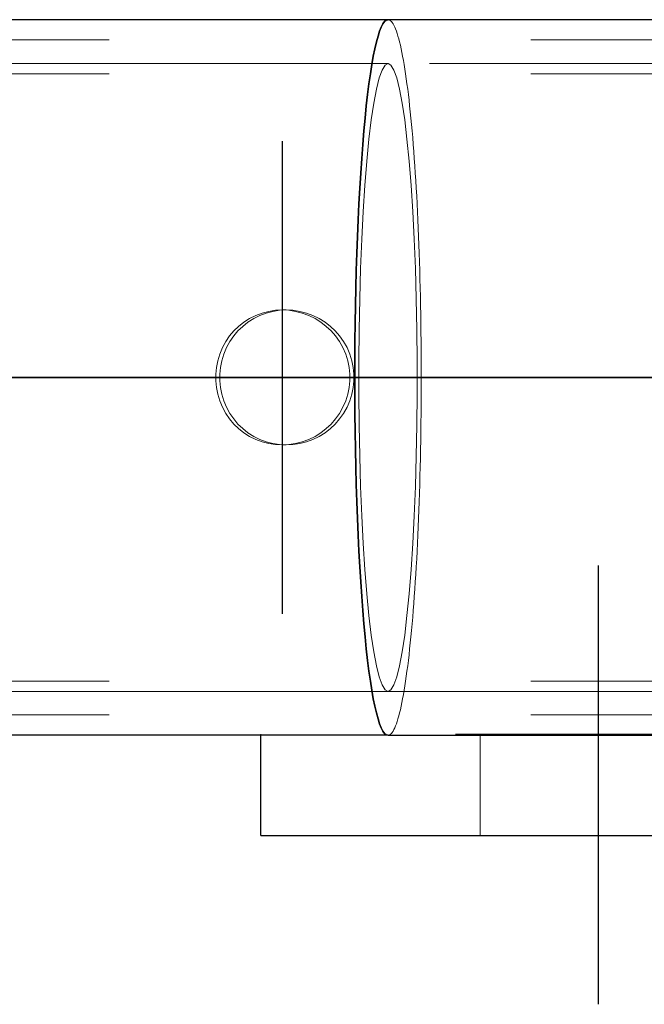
# Model space of a CAD drawing. Header units: millimetres. Extents: x -851 to 2, y 9346 to 10016.
# Tile 369 of 505: x -188.21 to -186.36, y 9391.81 to 9394.72. Entities that reach past the tile are written whole.
import ezdxf

# ---------------------------------------------------------------- set-up
doc = ezdxf.new("R2010")
doc.units = ezdxf.units.MM
doc.header["$LTSCALE"] = 10
doc.linetypes.add('HIDDEN', pattern=[0.375, 0.25, -0.125])
doc.linetypes.add('MITTE', pattern=[2, 1.25, -0.25, 0.25, -0.25])
for name, color, linetype, lineweight in [('PS_Hidden', 2, 'HIDDEN', 9), ('PS_Shape', 161, 'Continuous', 30), ('PS_SOLID', 7, 'Continuous', 30)]:
    doc.layers.add(name, color=color, linetype=linetype, lineweight=lineweight)
doc.layers.add('PS_Mid', color=5, linetype='MITTE')

# ---------------------------------------------------------------- blocks, each defined once
blk = doc.blocks.new('*X976')
at = {"layer": 'PS_Hidden', "color": 2, "linetype": 'HIDDEN'}
for p, q in [((-187.1132, 9394.7232), (-187.1157, 9394.7236)), ((-187.1157, 9394.7236), (-187.1157, 9394.7236)), ((-187.1157, 9394.7236), (-187.1132, 9394.7232)), ((-187.1107, 9394.7222), (-187.1132, 9394.7232)), ((-187.1132, 9394.7232), (-187.1107, 9394.7222)), ((-187.1082, 9394.7205), (-187.1107, 9394.7222)), ((-187.1107, 9394.7222), (-187.1082, 9394.7205)), ((-187.1057, 9394.7181), (-187.1082, 9394.7205)), ((-187.1082, 9394.7205), (-187.1057, 9394.7181)), ((-187.1033, 9394.7151), (-187.1057, 9394.7181)), ((-187.1057, 9394.7181), (-187.1033, 9394.7151)), ((-187.1008, 9394.7114), (-187.1033, 9394.7151)), ((-187.1033, 9394.7151), (-187.1008, 9394.7114)), ((-187.0983, 9394.7069), (-187.1008, 9394.7114)), ((-187.1008, 9394.7114), (-187.0983, 9394.7069)), ((-187.0959, 9394.7019), (-187.0983, 9394.7069)), ((-187.0983, 9394.7069), (-187.0959, 9394.7019)), ((-187.0934, 9394.6961), (-187.0959, 9394.7019)), ((-187.0959, 9394.7019), (-187.0934, 9394.6961)), ((-187.091, 9394.6897), (-187.0934, 9394.6961)), ((-187.0934, 9394.6961), (-187.091, 9394.6897)), ((-187.0886, 9394.6827), (-187.091, 9394.6897)), ((-187.091, 9394.6897), (-187.0886, 9394.6827)), ((-187.0862, 9394.675), (-187.0886, 9394.6827)), ((-187.0886, 9394.6827), (-187.0862, 9394.675)), ((-194.1924, 9394.6636), (-184.844, 9394.6636)), ((-187.0838, 9394.6666), (-187.0862, 9394.675)), ((-187.0862, 9394.675), (-187.0838, 9394.6666)), ((-187.0815, 9394.6576), (-187.0838, 9394.6666)), ((-187.0838, 9394.6666), (-187.0815, 9394.6576)), ((-187.0791, 9394.6479), (-187.0815, 9394.6576)), ((-187.0815, 9394.6576), (-187.0791, 9394.6479)), ((-187.0768, 9394.6377), (-187.0791, 9394.6479)), ((-187.0791, 9394.6479), (-187.0768, 9394.6377)), ((-187.0745, 9394.6268), (-187.0768, 9394.6377)), ((-187.0768, 9394.6377), (-187.0745, 9394.6268)), ((-187.0723, 9394.6152), (-187.0745, 9394.6268)), ((-187.0745, 9394.6268), (-187.0723, 9394.6152)), ((-187.1157, 9394.5936), (-423.9557, 9394.5936)), ((-187.1245, 9394.5888), (-187.1331, 9394.5745)), ((-187.1331, 9394.5745), (-187.1245, 9394.5888)), ((-187.1157, 9394.5936), (-187.1245, 9394.5888)), ((-187.1245, 9394.5888), (-187.1157, 9394.5936)), ((-187.107, 9394.5888), (-187.1157, 9394.5936)), ((-187.1157, 9394.5936), (-187.107, 9394.5888)), ((-184.4924, 9394.5936), (-187.1157, 9394.5936)), ((-187.0983, 9394.5745), (-187.107, 9394.5888)), ((-187.107, 9394.5888), (-187.0983, 9394.5745)), ((-187.0701, 9394.6031), (-187.0723, 9394.6152)), ((-187.0723, 9394.6152), (-187.0701, 9394.6031)), ((-187.0679, 9394.5904), (-187.0701, 9394.6031)), ((-187.0701, 9394.6031), (-187.0679, 9394.5904)), ((-187.0657, 9394.5771), (-187.0679, 9394.5904)), ((-187.0679, 9394.5904), (-187.0657, 9394.5771)), ((-194.1924, 9394.5636), (-185.0524, 9394.5636)), ((-187.1331, 9394.5745), (-187.1416, 9394.5509)), ((-187.1416, 9394.5509), (-187.1331, 9394.5745)), ((-187.0898, 9394.5509), (-187.0983, 9394.5745)), ((-187.0983, 9394.5745), (-187.0898, 9394.5509)), ((-187.0636, 9394.5631), (-187.0657, 9394.5771)), ((-187.0657, 9394.5771), (-187.0636, 9394.5631)), ((-187.0614, 9394.5486), (-187.0636, 9394.5631)), ((-187.0636, 9394.5631), (-187.0614, 9394.5486)), ((-187.1416, 9394.5509), (-187.1499, 9394.5182)), ((-187.1499, 9394.5182), (-187.1416, 9394.5509)), ((-187.0816, 9394.5182), (-187.0898, 9394.5509)), ((-187.0898, 9394.5509), (-187.0816, 9394.5182)), ((-187.0594, 9394.5336), (-187.0614, 9394.5486)), ((-187.0614, 9394.5486), (-187.0594, 9394.5336)), ((-187.0573, 9394.518), (-187.0594, 9394.5336)), ((-187.0594, 9394.5336), (-187.0573, 9394.518)), ((-187.1499, 9394.5182), (-187.1577, 9394.4767)), ((-187.1577, 9394.4767), (-187.1499, 9394.5182)), ((-187.0737, 9394.4767), (-187.0816, 9394.5182)), ((-187.0816, 9394.5182), (-187.0737, 9394.4767)), ((-187.0554, 9394.5018), (-187.0573, 9394.518)), ((-187.0573, 9394.518), (-187.0554, 9394.5018)), ((-187.0534, 9394.4851), (-187.0554, 9394.5018)), ((-187.0554, 9394.5018), (-187.0534, 9394.4851)), ((-187.1577, 9394.4767), (-187.1652, 9394.4269)), ((-187.1652, 9394.4269), (-187.1577, 9394.4767)), ((-187.0663, 9394.4269), (-187.0737, 9394.4767)), ((-187.0737, 9394.4767), (-187.0663, 9394.4269)), ((-187.0515, 9394.4679), (-187.0534, 9394.4851)), ((-187.0534, 9394.4851), (-187.0515, 9394.4679)), ((-187.0496, 9394.4501), (-187.0515, 9394.4679)), ((-187.0515, 9394.4679), (-187.0496, 9394.4501)), ((-187.0478, 9394.4319), (-187.0496, 9394.4501)), ((-187.0496, 9394.4501), (-187.0478, 9394.4319)), ((-187.1652, 9394.4269), (-187.1721, 9394.3692)), ((-187.1721, 9394.3692), (-187.1652, 9394.4269)), ((-187.0594, 9394.3692), (-187.0663, 9394.4269)), ((-187.0663, 9394.4269), (-187.0594, 9394.3692)), ((-187.046, 9394.4131), (-187.0478, 9394.4319)), ((-187.0478, 9394.4319), (-187.046, 9394.4131)), ((-187.0442, 9394.3939), (-187.046, 9394.4131)), ((-187.046, 9394.4131), (-187.0442, 9394.3939)), ((-187.0425, 9394.3742), (-187.0442, 9394.3939)), ((-187.0442, 9394.3939), (-187.0425, 9394.3742)), ((-187.1721, 9394.3692), (-187.1785, 9394.3043)), ((-187.1785, 9394.3043), (-187.1721, 9394.3692)), ((-187.053, 9394.3043), (-187.0594, 9394.3692)), ((-187.0594, 9394.3692), (-187.053, 9394.3043)), ((-187.0409, 9394.354), (-187.0425, 9394.3742)), ((-187.0425, 9394.3742), (-187.0409, 9394.354)), ((-187.0393, 9394.3334), (-187.0409, 9394.354)), ((-187.0409, 9394.354), (-187.0393, 9394.3334)), ((-187.0377, 9394.3124), (-187.0393, 9394.3334)), ((-187.0393, 9394.3334), (-187.0377, 9394.3124)), ((-187.1785, 9394.3043), (-187.1842, 9394.2328)), ((-187.1842, 9394.2328), (-187.1785, 9394.3043)), ((-187.0473, 9394.2328), (-187.053, 9394.3043)), ((-187.053, 9394.3043), (-187.0473, 9394.2328)), ((-187.0362, 9394.291), (-187.0377, 9394.3124)), ((-187.0377, 9394.3124), (-187.0362, 9394.291)), ((-187.0348, 9394.2691), (-187.0362, 9394.291)), ((-187.0362, 9394.291), (-187.0348, 9394.2691)), ((-187.0334, 9394.2469), (-187.0348, 9394.2691)), ((-187.0348, 9394.2691), (-187.0334, 9394.2469)), ((-187.032, 9394.2243), (-187.0334, 9394.2469)), ((-187.0334, 9394.2469), (-187.032, 9394.2243)), ((-187.1842, 9394.2328), (-187.1892, 9394.1555)), ((-187.1892, 9394.1555), (-187.1842, 9394.2328)), ((-187.0423, 9394.1555), (-187.0473, 9394.2328)), ((-187.0473, 9394.2328), (-187.0423, 9394.1555)), ((-187.0307, 9394.2013), (-187.032, 9394.2243)), ((-187.032, 9394.2243), (-187.0307, 9394.2013)), ((-187.0295, 9394.178), (-187.0307, 9394.2013)), ((-187.0307, 9394.2013), (-187.0295, 9394.178)), ((-187.1892, 9394.1555), (-187.1934, 9394.0731)), ((-187.1934, 9394.0731), (-187.1892, 9394.1555)), ((-187.038, 9394.0731), (-187.0423, 9394.1555)), ((-187.0423, 9394.1555), (-187.038, 9394.0731)), ((-187.0283, 9394.1544), (-187.0295, 9394.178)), ((-187.0295, 9394.178), (-187.0283, 9394.1544)), ((-187.0272, 9394.1304), (-187.0283, 9394.1544)), ((-187.0283, 9394.1544), (-187.0272, 9394.1304)), ((-187.0261, 9394.1061), (-187.0272, 9394.1304)), ((-187.0272, 9394.1304), (-187.0261, 9394.1061)), ((-187.0251, 9394.0816), (-187.0261, 9394.1061)), ((-187.0261, 9394.1061), (-187.0251, 9394.0816)), ((-187.1934, 9394.0731), (-187.1969, 9393.9866)), ((-187.1969, 9393.9866), (-187.1934, 9394.0731)), ((-187.0346, 9393.9866), (-187.038, 9394.0731)), ((-187.038, 9394.0731), (-187.0346, 9393.9866)), ((-187.0241, 9394.0568), (-187.0251, 9394.0816)), ((-187.0251, 9394.0816), (-187.0241, 9394.0568)), ((-187.0232, 9394.0317), (-187.0241, 9394.0568)), ((-187.0241, 9394.0568), (-187.0232, 9394.0317)), ((-187.0224, 9394.0064), (-187.0232, 9394.0317)), ((-187.0232, 9394.0317), (-187.0224, 9394.0064)), ((-187.0216, 9393.9809), (-187.0224, 9394.0064)), ((-187.0224, 9394.0064), (-187.0216, 9393.9809)), ((-187.1969, 9393.9866), (-187.1995, 9393.8967)), ((-187.1995, 9393.8967), (-187.1969, 9393.9866)), ((-187.032, 9393.8967), (-187.0346, 9393.9866)), ((-187.0346, 9393.9866), (-187.032, 9393.8967)), ((-187.0209, 9393.9552), (-187.0216, 9393.9809)), ((-187.0216, 9393.9809), (-187.0209, 9393.9552)), ((-187.0202, 9393.9293), (-187.0209, 9393.9552)), ((-187.0209, 9393.9552), (-187.0202, 9393.9293)), ((-187.0196, 9393.9032), (-187.0202, 9393.9293)), ((-187.0202, 9393.9293), (-187.0196, 9393.9032)), ((-187.1995, 9393.8967), (-187.2013, 9393.8044)), ((-187.2013, 9393.8044), (-187.1995, 9393.8967)), ((-187.0302, 9393.8044), (-187.032, 9393.8967)), ((-187.032, 9393.8967), (-187.0302, 9393.8044)), ((-187.0191, 9393.877), (-187.0196, 9393.9032)), ((-187.0196, 9393.9032), (-187.0191, 9393.877)), ((-187.4887, 9393.8544), (-187.469, 9393.8595)), ((-187.4567, 9393.8595), (-187.4764, 9393.8544)), ((-187.469, 9393.8595), (-187.4491, 9393.8626)), ((-187.4368, 9393.8626), (-187.4567, 9393.8595)), ((-187.4491, 9393.8626), (-187.4295, 9393.8636)), ((-187.4171, 9393.8636), (-187.4368, 9393.8626)), ((-187.4295, 9393.8636), (-187.4098, 9393.8626)), ((-187.4295, 9393.8636), (-187.4295, 9393.8636)), ((-187.4171, 9393.8636), (-187.4295, 9393.8636)), ((-187.3974, 9393.8626), (-187.4171, 9393.8636)), ((-187.4098, 9393.8626), (-187.3898, 9393.8595)), ((-187.3775, 9393.8595), (-187.3974, 9393.8626)), ((-187.3898, 9393.8595), (-187.3699, 9393.8544)), ((-187.3576, 9393.8544), (-187.3775, 9393.8595)), ((-187.0186, 9393.8506), (-187.0191, 9393.877)), ((-187.0191, 9393.877), (-187.0186, 9393.8506)), ((-187.5431, 9393.8273), (-187.526, 9393.8382)), ((-187.5137, 9393.8382), (-187.5308, 9393.8273)), ((-187.526, 9393.8382), (-187.5078, 9393.8473)), ((-187.4955, 9393.8473), (-187.5137, 9393.8382)), ((-187.5078, 9393.8473), (-187.4887, 9393.8544)), ((-187.4764, 9393.8544), (-187.4955, 9393.8473)), ((-187.3699, 9393.8544), (-187.3505, 9393.8473)), ((-187.3382, 9393.8473), (-187.3576, 9393.8544)), ((-187.3505, 9393.8473), (-187.3319, 9393.8382)), ((-187.3197, 9393.8382), (-187.3382, 9393.8473)), ((-187.3319, 9393.8382), (-187.3145, 9393.8273)), ((-187.3023, 9393.8273), (-187.3197, 9393.8382)), ((-187.0182, 9393.8241), (-187.0186, 9393.8506)), ((-187.0186, 9393.8506), (-187.0182, 9393.8241)), ((-187.5853, 9393.7865), (-187.5726, 9393.8015)), ((-187.5604, 9393.8015), (-187.5731, 9393.7865)), ((-187.5726, 9393.8015), (-187.5587, 9393.815)), ((-187.5464, 9393.815), (-187.5604, 9393.8015)), ((-187.5587, 9393.815), (-187.5431, 9393.8273)), ((-187.5308, 9393.8273), (-187.5464, 9393.815)), ((-187.3145, 9393.8273), (-187.2986, 9393.815)), ((-187.2863, 9393.815), (-187.3023, 9393.8273)), ((-187.2986, 9393.815), (-187.2842, 9393.8015)), ((-187.272, 9393.8015), (-187.2863, 9393.815)), ((-187.2842, 9393.8015), (-187.2712, 9393.7865)), ((-187.259, 9393.7865), (-187.272, 9393.8015)), ((-187.2013, 9393.8044), (-187.2022, 9393.7107)), ((-187.2022, 9393.7107), (-187.2013, 9393.8044)), ((-187.0293, 9393.7107), (-187.0302, 9393.8044)), ((-187.0302, 9393.8044), (-187.0293, 9393.7107)), ((-187.0179, 9393.7975), (-187.0182, 9393.8241)), ((-187.0182, 9393.8241), (-187.0179, 9393.7975)), ((-187.5966, 9393.7699), (-187.5853, 9393.7865)), ((-187.5731, 9393.7865), (-187.5845, 9393.7698)), ((-187.2712, 9393.7865), (-187.2594, 9393.7699)), ((-187.2472, 9393.7698), (-187.259, 9393.7865)), ((-187.0176, 9393.7708), (-187.0179, 9393.7975)), ((-187.0179, 9393.7975), (-187.0176, 9393.7708)), ((-187.6144, 9393.733), (-187.6065, 9393.752)), ((-187.6065, 9393.752), (-187.5966, 9393.7699)), ((-187.5943, 9393.7519), (-187.6023, 9393.733)), ((-187.5845, 9393.7698), (-187.5943, 9393.7519)), ((-187.2594, 9393.7699), (-187.2492, 9393.752)), ((-187.2492, 9393.752), (-187.241, 9393.733)), ((-187.2371, 9393.7519), (-187.2472, 9393.7698)), ((-187.2288, 9393.733), (-187.2371, 9393.7519)), ((-187.0174, 9393.7441), (-187.0176, 9393.7708)), ((-187.0176, 9393.7708), (-187.0174, 9393.7441)), ((-187.0172, 9393.7173), (-187.0174, 9393.7441)), ((-187.0174, 9393.7441), (-187.0172, 9393.7173)), ((-187.6244, 9393.6933), (-187.6204, 9393.7133)), ((-187.6204, 9393.7133), (-187.6144, 9393.733)), ((-187.6083, 9393.7133), (-187.6123, 9393.6933)), ((-187.6023, 9393.733), (-187.6083, 9393.7133)), ((-187.241, 9393.733), (-187.2348, 9393.7133)), ((-187.2348, 9393.7133), (-187.2306, 9393.6933)), ((-187.2226, 9393.7133), (-187.2288, 9393.733)), ((-187.2185, 9393.6933), (-187.2226, 9393.7133)), ((-187.0171, 9393.6904), (-187.0172, 9393.7173)), ((-187.0172, 9393.7173), (-187.0171, 9393.6904)), ((-187.6263, 9393.6734), (-187.6244, 9393.6933)), ((-187.6123, 9393.6933), (-187.6142, 9393.6734)), ((-187.2306, 9393.6933), (-187.2286, 9393.6734)), ((-187.2165, 9393.6734), (-187.2185, 9393.6933)), ((-187.2022, 9393.7107), (-187.2022, 9393.6165)), ((-187.2022, 9393.6165), (-187.2022, 9393.7107)), ((-187.0293, 9393.6165), (-187.0293, 9393.7107)), ((-187.0293, 9393.7107), (-187.0293, 9393.6165)), ((-187.0171, 9393.6636), (-187.0171, 9393.6904)), ((-187.0171, 9393.6904), (-187.0171, 9393.6636)), ((-187.6263, 9393.6537), (-187.6263, 9393.6734)), ((-187.6142, 9393.6734), (-187.6142, 9393.6538)), ((-187.2286, 9393.6734), (-187.2286, 9393.6537)), ((-187.2165, 9393.6538), (-187.2165, 9393.6734)), ((-187.0171, 9393.6367), (-187.0171, 9393.6636)), ((-187.0171, 9393.6636), (-187.0171, 9393.6636)), ((-187.0171, 9393.6636), (-187.0171, 9393.6367)), ((-187.0171, 9393.6636), (-187.0171, 9393.6636)), ((-187.6244, 9393.6338), (-187.6263, 9393.6537)), ((-187.6204, 9393.6138), (-187.6244, 9393.6338)), ((-187.6142, 9393.6538), (-187.6123, 9393.6338)), ((-187.6123, 9393.6338), (-187.6083, 9393.6138)), ((-187.2306, 9393.6338), (-187.2348, 9393.6138)), ((-187.2286, 9393.6537), (-187.2306, 9393.6338)), ((-187.2226, 9393.6138), (-187.2185, 9393.6338)), ((-187.2185, 9393.6338), (-187.2165, 9393.6538)), ((-187.0172, 9393.6099), (-187.0171, 9393.6367)), ((-187.0171, 9393.6367), (-187.0172, 9393.6099)), ((-187.6144, 9393.5941), (-187.6204, 9393.6138)), ((-187.6083, 9393.6138), (-187.6023, 9393.5942)), ((-187.2348, 9393.6138), (-187.241, 9393.5941)), ((-187.2288, 9393.5942), (-187.2226, 9393.6138)), ((-187.2022, 9393.6165), (-187.2013, 9393.5227)), ((-187.2013, 9393.5227), (-187.2022, 9393.6165)), ((-187.0302, 9393.5227), (-187.0293, 9393.6165)), ((-187.0293, 9393.6165), (-187.0302, 9393.5227)), ((-187.0174, 9393.5831), (-187.0172, 9393.6099)), ((-187.0172, 9393.6099), (-187.0174, 9393.5831)), ((-187.6065, 9393.5752), (-187.6144, 9393.5941)), ((-187.5966, 9393.5573), (-187.6065, 9393.5752)), ((-187.6023, 9393.5942), (-187.5943, 9393.5752)), ((-187.5943, 9393.5752), (-187.5845, 9393.5573)), ((-187.2492, 9393.5752), (-187.2594, 9393.5573)), ((-187.241, 9393.5941), (-187.2492, 9393.5752)), ((-187.2472, 9393.5573), (-187.2371, 9393.5752)), ((-187.2371, 9393.5752), (-187.2288, 9393.5942)), ((-187.0176, 9393.5563), (-187.0174, 9393.5831)), ((-187.0174, 9393.5831), (-187.0176, 9393.5563)), ((-187.5853, 9393.5407), (-187.5966, 9393.5573)), ((-187.5726, 9393.5256), (-187.5853, 9393.5407)), ((-187.5845, 9393.5573), (-187.5731, 9393.5407)), ((-187.5731, 9393.5407), (-187.5604, 9393.5256)), ((-187.2712, 9393.5407), (-187.2842, 9393.5256)), ((-187.272, 9393.5256), (-187.259, 9393.5407)), ((-187.2594, 9393.5573), (-187.2712, 9393.5407)), ((-187.259, 9393.5407), (-187.2472, 9393.5573)), ((-187.0179, 9393.5297), (-187.0176, 9393.5563)), ((-187.0176, 9393.5563), (-187.0179, 9393.5297)), ((-187.5587, 9393.5121), (-187.5726, 9393.5256)), ((-187.5604, 9393.5256), (-187.5464, 9393.5121)), ((-187.5431, 9393.4998), (-187.5587, 9393.5121)), ((-187.5464, 9393.5121), (-187.5308, 9393.4998)), ((-187.2986, 9393.5121), (-187.3145, 9393.4998)), ((-187.3023, 9393.4998), (-187.2863, 9393.5121)), ((-187.2842, 9393.5256), (-187.2986, 9393.5121)), ((-187.2863, 9393.5121), (-187.272, 9393.5256)), ((-187.2013, 9393.5227), (-187.1995, 9393.4305)), ((-187.1995, 9393.4305), (-187.2013, 9393.5227)), ((-187.032, 9393.4305), (-187.0302, 9393.5227)), ((-187.0302, 9393.5227), (-187.032, 9393.4305)), ((-187.0182, 9393.5031), (-187.0179, 9393.5297)), ((-187.0179, 9393.5297), (-187.0182, 9393.5031)), ((-187.526, 9393.489), (-187.5431, 9393.4998)), ((-187.5308, 9393.4998), (-187.5137, 9393.489)), ((-187.5078, 9393.4798), (-187.526, 9393.489)), ((-187.5137, 9393.489), (-187.4955, 9393.4798)), ((-187.4887, 9393.4727), (-187.5078, 9393.4798)), ((-187.4955, 9393.4798), (-187.4764, 9393.4727)), ((-187.3505, 9393.4798), (-187.3699, 9393.4727)), ((-187.3576, 9393.4727), (-187.3382, 9393.4798)), ((-187.3319, 9393.489), (-187.3505, 9393.4798)), ((-187.3382, 9393.4798), (-187.3197, 9393.489)), ((-187.3145, 9393.4998), (-187.3319, 9393.489)), ((-187.3197, 9393.489), (-187.3023, 9393.4998)), ((-187.0186, 9393.4766), (-187.0182, 9393.5031)), ((-187.0182, 9393.5031), (-187.0186, 9393.4766)), ((-187.469, 9393.4676), (-187.4887, 9393.4727)), ((-187.4764, 9393.4727), (-187.4567, 9393.4676)), ((-187.4491, 9393.4646), (-187.469, 9393.4676)), ((-187.4567, 9393.4676), (-187.4368, 9393.4646)), ((-187.4295, 9393.4636), (-187.4491, 9393.4646)), ((-187.4368, 9393.4646), (-187.4171, 9393.4636)), ((-187.4098, 9393.4646), (-187.4295, 9393.4636)), ((-187.4171, 9393.4636), (-187.4295, 9393.4636)), ((-187.4171, 9393.4636), (-187.3974, 9393.4646)), ((-187.3898, 9393.4676), (-187.4098, 9393.4646)), ((-187.3974, 9393.4646), (-187.3775, 9393.4676)), ((-187.3699, 9393.4727), (-187.3898, 9393.4676)), ((-187.3775, 9393.4676), (-187.3576, 9393.4727)), ((-187.0196, 9393.424), (-187.0191, 9393.4502)), ((-187.0191, 9393.4502), (-187.0196, 9393.424)), ((-187.0191, 9393.4502), (-187.0186, 9393.4766)), ((-187.0186, 9393.4766), (-187.0191, 9393.4502)), ((-187.1995, 9393.4305), (-187.1969, 9393.3406)), ((-187.1969, 9393.3406), (-187.1995, 9393.4305)), ((-187.0346, 9393.3406), (-187.032, 9393.4305)), ((-187.032, 9393.4305), (-187.0346, 9393.3406)), ((-187.0202, 9393.3979), (-187.0196, 9393.424)), ((-187.0196, 9393.424), (-187.0202, 9393.3979)), ((-187.0209, 9393.372), (-187.0202, 9393.3979)), ((-187.0202, 9393.3979), (-187.0209, 9393.372)), ((-187.0216, 9393.3463), (-187.0209, 9393.372)), ((-187.0209, 9393.372), (-187.0216, 9393.3463)), ((-187.1969, 9393.3406), (-187.1934, 9393.254)), ((-187.1934, 9393.254), (-187.1969, 9393.3406)), ((-187.038, 9393.254), (-187.0346, 9393.3406)), ((-187.0346, 9393.3406), (-187.038, 9393.254)), ((-187.0224, 9393.3207), (-187.0216, 9393.3463)), ((-187.0216, 9393.3463), (-187.0224, 9393.3207)), ((-187.0232, 9393.2954), (-187.0224, 9393.3207)), ((-187.0224, 9393.3207), (-187.0232, 9393.2954)), ((-187.0241, 9393.2704), (-187.0232, 9393.2954)), ((-187.0232, 9393.2954), (-187.0241, 9393.2704)), ((-187.1934, 9393.254), (-187.1892, 9393.1716)), ((-187.1892, 9393.1716), (-187.1934, 9393.254)), ((-187.0423, 9393.1716), (-187.038, 9393.254)), ((-187.038, 9393.254), (-187.0423, 9393.1716)), ((-187.0251, 9393.2456), (-187.0241, 9393.2704)), ((-187.0241, 9393.2704), (-187.0251, 9393.2456)), ((-187.0272, 9393.1968), (-187.0261, 9393.221)), ((-187.0261, 9393.221), (-187.0272, 9393.1968)), ((-187.0261, 9393.221), (-187.0251, 9393.2456)), ((-187.0251, 9393.2456), (-187.0261, 9393.221)), ((-187.0283, 9393.1728), (-187.0272, 9393.1968)), ((-187.0272, 9393.1968), (-187.0283, 9393.1728)), ((-187.1892, 9393.1716), (-187.1842, 9393.0943)), ((-187.1842, 9393.0943), (-187.1892, 9393.1716)), ((-187.0473, 9393.0943), (-187.0423, 9393.1716)), ((-187.0423, 9393.1716), (-187.0473, 9393.0943)), ((-187.0295, 9393.1492), (-187.0283, 9393.1728)), ((-187.0283, 9393.1728), (-187.0295, 9393.1492)), ((-187.0307, 9393.1258), (-187.0295, 9393.1492)), ((-187.0295, 9393.1492), (-187.0307, 9393.1258)), ((-187.0334, 9393.0803), (-187.032, 9393.1029)), ((-187.032, 9393.1029), (-187.0334, 9393.0803)), ((-187.032, 9393.1029), (-187.0307, 9393.1258)), ((-187.0307, 9393.1258), (-187.032, 9393.1029)), ((-187.1842, 9393.0943), (-187.1785, 9393.0228)), ((-187.1785, 9393.0228), (-187.1842, 9393.0943)), ((-187.053, 9393.0228), (-187.0473, 9393.0943)), ((-187.0473, 9393.0943), (-187.053, 9393.0228)), ((-187.0348, 9393.058), (-187.0334, 9393.0803)), ((-187.0334, 9393.0803), (-187.0348, 9393.058)), ((-187.0362, 9393.0362), (-187.0348, 9393.058)), ((-187.0348, 9393.058), (-187.0362, 9393.0362)), ((-187.1785, 9393.0228), (-187.1721, 9392.9579)), ((-187.1721, 9392.9579), (-187.1785, 9393.0228)), ((-187.0594, 9392.9579), (-187.053, 9393.0228)), ((-187.053, 9393.0228), (-187.0594, 9392.9579)), ((-187.0393, 9392.9937), (-187.0377, 9393.0147)), ((-187.0377, 9393.0147), (-187.0393, 9392.9937)), ((-187.0377, 9393.0147), (-187.0362, 9393.0362)), ((-187.0362, 9393.0362), (-187.0377, 9393.0147)), ((-187.0409, 9392.9731), (-187.0393, 9392.9937)), ((-187.0393, 9392.9937), (-187.0409, 9392.9731)), ((-187.1721, 9392.9579), (-187.1652, 9392.9003)), ((-187.1652, 9392.9003), (-187.1721, 9392.9579)), ((-187.0663, 9392.9003), (-187.0594, 9392.9579)), ((-187.0594, 9392.9579), (-187.0663, 9392.9003)), ((-187.0425, 9392.953), (-187.0409, 9392.9731)), ((-187.0409, 9392.9731), (-187.0425, 9392.953)), ((-187.046, 9392.914), (-187.0442, 9392.9333)), ((-187.0442, 9392.9333), (-187.046, 9392.914)), ((-187.0442, 9392.9333), (-187.0425, 9392.953)), ((-187.0425, 9392.953), (-187.0442, 9392.9333)), ((-187.1652, 9392.9003), (-187.1577, 9392.8504)), ((-187.1577, 9392.8504), (-187.1652, 9392.9003)), ((-187.0737, 9392.8504), (-187.0663, 9392.9003)), ((-187.0663, 9392.9003), (-187.0737, 9392.8504)), ((-187.0478, 9392.8953), (-187.046, 9392.914)), ((-187.046, 9392.914), (-187.0478, 9392.8953)), ((-187.0515, 9392.8593), (-187.0496, 9392.877)), ((-187.0496, 9392.877), (-187.0515, 9392.8593)), ((-187.0496, 9392.877), (-187.0478, 9392.8953)), ((-187.0478, 9392.8953), (-187.0496, 9392.877)), ((-187.1577, 9392.8504), (-187.1499, 9392.8089)), ((-187.1499, 9392.8089), (-187.1577, 9392.8504)), ((-187.0816, 9392.8089), (-187.0737, 9392.8504)), ((-187.0737, 9392.8504), (-187.0816, 9392.8089)), ((-187.0554, 9392.8254), (-187.0534, 9392.8421)), ((-187.0534, 9392.8421), (-187.0554, 9392.8254)), ((-187.0534, 9392.8421), (-187.0515, 9392.8593)), ((-187.0515, 9392.8593), (-187.0534, 9392.8421)), ((-187.1499, 9392.8089), (-187.1416, 9392.7762)), ((-187.1416, 9392.7762), (-187.1499, 9392.8089)), ((-187.0898, 9392.7762), (-187.0816, 9392.8089)), ((-187.0816, 9392.8089), (-187.0898, 9392.7762)), ((-187.0594, 9392.7936), (-187.0573, 9392.8092)), ((-187.0573, 9392.8092), (-187.0594, 9392.7936)), ((-187.0573, 9392.8092), (-187.0554, 9392.8254)), ((-187.0554, 9392.8254), (-187.0573, 9392.8092)), ((-187.0614, 9392.7785), (-187.0594, 9392.7936)), ((-187.0594, 9392.7936), (-187.0614, 9392.7785)), ((-194.1924, 9392.7636), (-185.0524, 9392.7636)), ((-187.1416, 9392.7762), (-187.1331, 9392.7526)), ((-187.1331, 9392.7526), (-187.1416, 9392.7762)), ((-187.1331, 9392.7526), (-187.1245, 9392.7383)), ((-187.1245, 9392.7383), (-187.1331, 9392.7526)), ((-187.107, 9392.7383), (-187.0983, 9392.7526)), ((-187.0983, 9392.7526), (-187.107, 9392.7383)), ((-187.0983, 9392.7526), (-187.0898, 9392.7762)), ((-187.0898, 9392.7762), (-187.0983, 9392.7526)), ((-187.0679, 9392.7368), (-187.0657, 9392.7501)), ((-187.0657, 9392.7501), (-187.0679, 9392.7368)), ((-187.0657, 9392.7501), (-187.0636, 9392.764)), ((-187.0636, 9392.764), (-187.0657, 9392.7501)), ((-187.0636, 9392.764), (-187.0614, 9392.7785)), ((-187.0614, 9392.7785), (-187.0636, 9392.764)), ((-187.1157, 9392.7336), (-423.9557, 9392.7336)), ((-187.1245, 9392.7383), (-187.1157, 9392.7336)), ((-187.1157, 9392.7336), (-187.1245, 9392.7383)), ((-187.1157, 9392.7336), (-187.107, 9392.7383)), ((-187.107, 9392.7383), (-187.1157, 9392.7336)), ((-187.1157, 9392.7336), (-184.4924, 9392.7336)), ((-187.0723, 9392.7119), (-187.0701, 9392.724)), ((-187.0701, 9392.724), (-187.0723, 9392.7119)), ((-187.0701, 9392.724), (-187.0679, 9392.7368)), ((-187.0679, 9392.7368), (-187.0701, 9392.724)), ((-187.0768, 9392.6895), (-187.0745, 9392.7004)), ((-187.0745, 9392.7004), (-187.0768, 9392.6895)), ((-187.0745, 9392.7004), (-187.0723, 9392.7119)), ((-187.0723, 9392.7119), (-187.0745, 9392.7004)), ((-194.1924, 9392.6636), (-184.844, 9392.6636)), ((-187.0838, 9392.6606), (-187.0815, 9392.6696)), ((-187.0815, 9392.6696), (-187.0838, 9392.6606)), ((-187.0815, 9392.6696), (-187.0791, 9392.6792)), ((-187.0791, 9392.6792), (-187.0815, 9392.6696)), ((-187.0791, 9392.6792), (-187.0768, 9392.6895)), ((-187.0768, 9392.6895), (-187.0791, 9392.6792)), ((-187.0934, 9392.631), (-187.091, 9392.6374)), ((-187.091, 9392.6374), (-187.0934, 9392.631)), ((-187.091, 9392.6374), (-187.0886, 9392.6445)), ((-187.0886, 9392.6445), (-187.091, 9392.6374)), ((-187.0886, 9392.6445), (-187.0862, 9392.6522)), ((-187.0862, 9392.6522), (-187.0886, 9392.6445)), ((-187.0862, 9392.6522), (-187.0838, 9392.6606)), ((-187.0838, 9392.6606), (-187.0862, 9392.6522)), ((-187.4924, 9392.6036), (-187.4924, 9392.6064)), ((-184.4152, 9392.6064), (-187.4924, 9392.6064)), ((-187.1132, 9392.6039), (-187.1107, 9392.6049)), ((-187.1107, 9392.6049), (-187.1132, 9392.6039)), ((-187.1107, 9392.6049), (-187.1082, 9392.6066)), ((-187.1082, 9392.6066), (-187.1107, 9392.6049)), ((-187.1082, 9392.6066), (-187.1057, 9392.609)), ((-187.1057, 9392.609), (-187.1082, 9392.6066)), ((-187.1057, 9392.609), (-187.1033, 9392.6121)), ((-187.1033, 9392.6121), (-187.1057, 9392.609)), ((-187.1033, 9392.6121), (-187.1008, 9392.6158)), ((-187.1008, 9392.6158), (-187.1033, 9392.6121)), ((-187.1008, 9392.6158), (-187.0983, 9392.6202)), ((-187.0983, 9392.6202), (-187.1008, 9392.6158)), ((-187.0983, 9392.6202), (-187.0959, 9392.6253)), ((-187.0959, 9392.6253), (-187.0983, 9392.6202)), ((-187.0959, 9392.6253), (-187.0934, 9392.631)), ((-187.0934, 9392.631), (-187.0959, 9392.6253)), ((-186.8424, 9392.3064), (-186.8424, 9392.6064)), ((-187.1157, 9392.6036), (-187.1132, 9392.6039)), ((-187.1132, 9392.6039), (-187.1157, 9392.6036)), ((-187.1157, 9392.6036), (-187.1157, 9392.6036))]:
    blk.add_line(p, q, dxfattribs=at)
at = {"layer": 'PS_Mid', "color": 5, "linetype": 'MITTE'}
for p, q in [((-187.4296, 9394.3636), (-187.4296, 9392.9636)), ((-184.6266, 9393.6636), (-426.4449, 9393.6636)), ((-236.6765, 9393.6636), (-182.3083, 9393.6636)), ((-186.7296, 9393.6636), (-188.1296, 9393.6636)), ((-186.4924, 9393.1064), (-186.4924, 9391.8064)), ((-186.4924, 9393.1064), (-186.4924, 9391.8064))]:
    blk.add_line(p, q, dxfattribs=at)
at = {"layer": 'PS_SOLID', "color": 7, "linetype": 'Continuous'}
for p, q in [((-187.1157, 9394.7236), (-423.9557, 9394.7236)), ((-187.1307, 9394.7114), (-187.1356, 9394.7019)), ((-187.1356, 9394.7019), (-187.1307, 9394.7114)), ((-187.1257, 9394.7181), (-187.1307, 9394.7114)), ((-187.1307, 9394.7114), (-187.1257, 9394.7181)), ((-187.1207, 9394.7222), (-187.1257, 9394.7181)), ((-187.1257, 9394.7181), (-187.1207, 9394.7222)), ((-187.1157, 9394.7236), (-187.1207, 9394.7222)), ((-187.1207, 9394.7222), (-187.1157, 9394.7236)), ((-187.1157, 9394.7236), (-187.1157, 9394.7236)), ((-184.4924, 9394.7236), (-187.1157, 9394.7236)), ((-187.1405, 9394.6897), (-187.1453, 9394.675)), ((-187.1453, 9394.675), (-187.1405, 9394.6897)), ((-187.1356, 9394.7019), (-187.1405, 9394.6897)), ((-187.1405, 9394.6897), (-187.1356, 9394.7019)), ((-187.15, 9394.6576), (-187.1546, 9394.6377)), ((-187.1546, 9394.6377), (-187.15, 9394.6576)), ((-187.1453, 9394.675), (-187.15, 9394.6576)), ((-187.15, 9394.6576), (-187.1453, 9394.675)), ((-187.1546, 9394.6377), (-187.1592, 9394.6152)), ((-187.1592, 9394.6152), (-187.1546, 9394.6377)), ((-187.1636, 9394.5904), (-187.1679, 9394.5631)), ((-187.1679, 9394.5631), (-187.1636, 9394.5904)), ((-187.1592, 9394.6152), (-187.1636, 9394.5904)), ((-187.1636, 9394.5904), (-187.1592, 9394.6152)), ((-187.1679, 9394.5631), (-187.1721, 9394.5336)), ((-187.1721, 9394.5336), (-187.1679, 9394.5631)), ((-187.1721, 9394.5336), (-187.1761, 9394.5018)), ((-187.1761, 9394.5018), (-187.1721, 9394.5336)), ((-187.1761, 9394.5018), (-187.18, 9394.4679)), ((-187.18, 9394.4679), (-187.1761, 9394.5018)), ((-187.18, 9394.4679), (-187.1837, 9394.4319)), ((-187.1837, 9394.4319), (-187.18, 9394.4679)), ((-187.1837, 9394.4319), (-187.1872, 9394.3939)), ((-187.1872, 9394.3939), (-187.1837, 9394.4319)), ((-187.1872, 9394.3939), (-187.1906, 9394.354)), ((-187.1906, 9394.354), (-187.1872, 9394.3939)), ((-187.1906, 9394.354), (-187.1937, 9394.3124)), ((-187.1937, 9394.3124), (-187.1906, 9394.354)), ((-187.1937, 9394.3124), (-187.1967, 9394.2691)), ((-187.1967, 9394.2691), (-187.1937, 9394.3124)), ((-187.1967, 9394.2691), (-187.1994, 9394.2243)), ((-187.1994, 9394.2243), (-187.1967, 9394.2691)), ((-187.1994, 9394.2243), (-187.202, 9394.178)), ((-187.202, 9394.178), (-187.1994, 9394.2243)), ((-187.202, 9394.178), (-187.2043, 9394.1304)), ((-187.2043, 9394.1304), (-187.202, 9394.178)), ((-187.2043, 9394.1304), (-187.2064, 9394.0816)), ((-187.2064, 9394.0816), (-187.2043, 9394.1304)), ((-187.2064, 9394.0816), (-187.2082, 9394.0317)), ((-187.2082, 9394.0317), (-187.2064, 9394.0816)), ((-187.2082, 9394.0317), (-187.2098, 9393.9809)), ((-187.2098, 9393.9809), (-187.2082, 9394.0317)), ((-187.2098, 9393.9809), (-187.2112, 9393.9293)), ((-187.2112, 9393.9293), (-187.2098, 9393.9809)), ((-187.2112, 9393.9293), (-187.2123, 9393.877)), ((-187.2123, 9393.877), (-187.2112, 9393.9293)), ((-187.2123, 9393.877), (-187.2132, 9393.8241)), ((-187.2132, 9393.8241), (-187.2123, 9393.877)), ((-187.2132, 9393.8241), (-187.2139, 9393.7708)), ((-187.2139, 9393.7708), (-187.2132, 9393.8241)), ((-187.2139, 9393.7708), (-187.2142, 9393.7173)), ((-187.2142, 9393.7173), (-187.2139, 9393.7708)), ((-187.2142, 9393.7173), (-187.2144, 9393.6636)), ((-187.2144, 9393.6636), (-187.2142, 9393.7173)), ((-187.2144, 9393.6636), (-187.2142, 9393.6099)), ((-187.2142, 9393.6099), (-187.2144, 9393.6636)), ((-187.2142, 9393.6099), (-187.2139, 9393.5563)), ((-187.2139, 9393.5563), (-187.2142, 9393.6099)), ((-187.2139, 9393.5563), (-187.2132, 9393.5031)), ((-187.2132, 9393.5031), (-187.2139, 9393.5563)), ((-187.2132, 9393.5031), (-187.2123, 9393.4502)), ((-187.2123, 9393.4502), (-187.2132, 9393.5031)), ((-187.2123, 9393.4502), (-187.2112, 9393.3979)), ((-187.2112, 9393.3979), (-187.2123, 9393.4502)), ((-187.2112, 9393.3979), (-187.2098, 9393.3463)), ((-187.2098, 9393.3463), (-187.2112, 9393.3979)), ((-187.2098, 9393.3463), (-187.2082, 9393.2954)), ((-187.2082, 9393.2954), (-187.2098, 9393.3463)), ((-187.2082, 9393.2954), (-187.2064, 9393.2456)), ((-187.2064, 9393.2456), (-187.2082, 9393.2954)), ((-187.2064, 9393.2456), (-187.2043, 9393.1968)), ((-187.2043, 9393.1968), (-187.2064, 9393.2456)), ((-187.2043, 9393.1968), (-187.202, 9393.1492)), ((-187.202, 9393.1492), (-187.2043, 9393.1968)), ((-187.202, 9393.1492), (-187.1994, 9393.1029)), ((-187.1994, 9393.1029), (-187.202, 9393.1492)), ((-187.1994, 9393.1029), (-187.1967, 9393.058)), ((-187.1967, 9393.058), (-187.1994, 9393.1029)), ((-187.1967, 9393.058), (-187.1937, 9393.0147)), ((-187.1937, 9393.0147), (-187.1967, 9393.058)), ((-187.1937, 9393.0147), (-187.1906, 9392.9731)), ((-187.1906, 9392.9731), (-187.1937, 9393.0147)), ((-187.1906, 9392.9731), (-187.1872, 9392.9333)), ((-187.1872, 9392.9333), (-187.1906, 9392.9731)), ((-187.1872, 9392.9333), (-187.1837, 9392.8953)), ((-187.1837, 9392.8953), (-187.1872, 9392.9333)), ((-187.1837, 9392.8953), (-187.18, 9392.8593)), ((-187.18, 9392.8593), (-187.1837, 9392.8953)), ((-187.18, 9392.8593), (-187.1761, 9392.8254)), ((-187.1761, 9392.8254), (-187.18, 9392.8593)), ((-187.1761, 9392.8254), (-187.1721, 9392.7936)), ((-187.1721, 9392.7936), (-187.1761, 9392.8254)), ((-187.1721, 9392.7936), (-187.1679, 9392.764)), ((-187.1679, 9392.764), (-187.1721, 9392.7936)), ((-187.1679, 9392.764), (-187.1636, 9392.7368)), ((-187.1636, 9392.7368), (-187.1679, 9392.764)), ((-187.1636, 9392.7368), (-187.1592, 9392.7119)), ((-187.1592, 9392.7119), (-187.1636, 9392.7368)), ((-187.1592, 9392.7119), (-187.1546, 9392.6895)), ((-187.1546, 9392.6895), (-187.1592, 9392.7119)), ((-187.1546, 9392.6895), (-187.15, 9392.6696)), ((-187.15, 9392.6696), (-187.1546, 9392.6895)), ((-187.15, 9392.6696), (-187.1453, 9392.6522)), ((-187.1453, 9392.6522), (-187.15, 9392.6696)), ((-187.1453, 9392.6522), (-187.1405, 9392.6374)), ((-187.1405, 9392.6374), (-187.1453, 9392.6522)), ((-187.1405, 9392.6374), (-187.1356, 9392.6253)), ((-187.1356, 9392.6253), (-187.1405, 9392.6374)), ((-187.1356, 9392.6253), (-187.1307, 9392.6158)), ((-187.1307, 9392.6158), (-187.1356, 9392.6253)), ((-187.1307, 9392.6158), (-187.1257, 9392.609)), ((-187.1257, 9392.609), (-187.1307, 9392.6158)), ((-187.1257, 9392.609), (-187.1207, 9392.6049)), ((-187.1207, 9392.6049), (-187.1257, 9392.609)), ((-187.1207, 9392.6049), (-187.1157, 9392.6036)), ((-187.1157, 9392.6036), (-187.1207, 9392.6049)), ((-187.1157, 9392.6036), (-423.9557, 9392.6036)), ((-187.4924, 9392.3064), (-187.4924, 9392.6036)), ((-187.1157, 9392.6036), (-187.1157, 9392.6036)), ((-187.1157, 9392.6036), (-184.4924, 9392.6036)), ((-187.4924, 9392.3064), (-183.4924, 9392.3064))]:
    blk.add_line(p, q, dxfattribs=at)

msp = doc.modelspace()

# ---------------------------------------------------------------- block references
at = {"layer": 'PS_Shape', "color": 31}
msp.add_blockref('*X976', (0, 0), dxfattribs=at)

doc.saveas('drawing.dxf')
